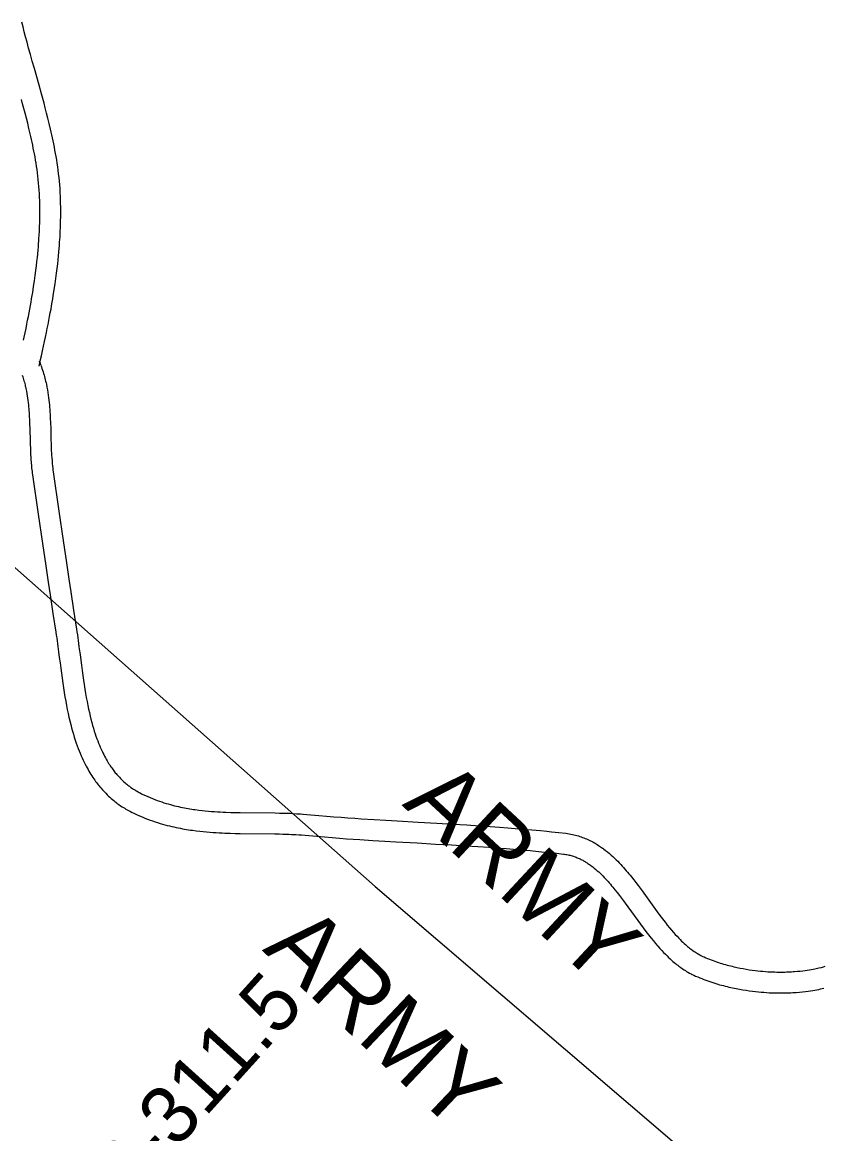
# Model space of a CAD drawing. Extents: x 3180038 to 3217926, y 922069 to 947485.
# Drawn here: x 3205085 to 3206236, y 939867 to 941463 of the extents above; entities that cross this region are included whole.
import ezdxf

# ---------------------------------------------------------------- set-up
doc = ezdxf.new("R2010")
doc.units = 0
for name, color, linetype in [('V-RIVR-RANG-IDEN', 7, 'Continuous'), ('V-ROAD-CNTR', 7, 'Continuous'), ('V-TOPO-BNDY', 7, 'Continuous'), ('V-TOPO-GNAM-IDEN', 7, 'Continuous')]:
    doc.layers.add(name, color=color, linetype=linetype)

msp = doc.modelspace()

# ---------------------------------------------------------------- linework, layer by layer
at = {"layer": 'V-ROAD-CNTR'}
for points in [[(3205109.5, 940969.5), (3205111.2, 940977), (3205112.8, 940984.3), (3205114.4, 940991.3), (3205115.9, 940998.2), (3205117.4, 941004.9), (3205118.7, 941011.3), (3205120, 941017.6), (3205121.3, 941023.6), (3205122.4, 941029.5), (3205123.6, 941035.2), (3205124.6, 941040.7), (3205125.6, 941046.1), (3205126.6, 941051.3), (3205127.5, 941056.3), (3205128.3, 941061.2), (3205129.1, 941066), (3205129.9, 941070.6), (3205131.3, 941079.4), (3205132.5, 941087.8), (3205133.6, 941095.6), (3205134.6, 941102.9), (3205135.4, 941109.8), (3205136.2, 941116.3), (3205136.8, 941122.3), (3205137.4, 941128), (3205137.9, 941133.3), (3205138.3, 941138.3), (3205138.7, 941143), (3205139, 941147.4), (3205139.3, 941151.5), (3205139.5, 941155.4), (3205139.9, 941162.6), (3205140.1, 941169), (3205140.3, 941174.5), (3205140.4, 941179.3), (3205140.5, 941183.6), (3205140.5, 941187.3), (3205140.5, 941193.8), (3205140.5, 941198.6), (3205140.4, 941202.3), (3205140.3, 941207.8), (3205140.1, 941213.3), (3205139.8, 941218.9), (3205139.5, 941224.5), (3205139.1, 941229.9), (3205138.6, 941235.3), (3205138.1, 941240.6), (3205137.5, 941245.8), (3205136.8, 941250.9), (3205136.2, 941255.9), (3205135.5, 941260.8), (3205134.7, 941265.7), (3205133.9, 941270.4), (3205133.1, 941275.1), (3205132.3, 941279.7), (3205131.4, 941284.2), (3205130.5, 941288.6), (3205129.7, 941293), (3205128.8, 941297.3), (3205127.8, 941301.5), (3205126.9, 941305.7), (3205126, 941309.8), (3205124.1, 941317.8), (3205122.2, 941325.5), (3205120.3, 941333), (3205118.4, 941340.3), (3205116.6, 941347.3), (3205114.7, 941354.1), (3205112.9, 941360.6), (3205109.4, 941373.3), (3205102.7, 941397), (3205099.7, 941407.4), (3205097, 941417), (3205094.5, 941426.1), (3205092.2, 941434.6), (3205090.1, 941442.5), (3205088.1, 941449.9), (3205086.4, 941456.9), (3205084.8, 941463.4)], [(3205087.1, 941006.6), (3205088, 941011.1), (3205089.4, 941017.5), (3205090.7, 941023.6), (3205091.9, 941029.6), (3205093, 941035.3), (3205094.1, 941040.9), (3205095.1, 941046.3), (3205096.1, 941051.5), (3205097, 941056.6), (3205097.9, 941061.5), (3205098.7, 941066.3), (3205099.5, 941070.9), (3205100.3, 941075.3), (3205101.6, 941084), (3205102.8, 941092.1), (3205103.9, 941099.6), (3205104.8, 941106.7), (3205105.6, 941113.4), (3205106.4, 941119.6), (3205107, 941125.4), (3205107.5, 941130.9), (3205108, 941136), (3205108.4, 941140.8), (3205108.8, 941145.3), (3205109.1, 941149.5), (3205109.3, 941153.4), (3205109.6, 941157.1), (3205109.9, 941164), (3205110.2, 941170.1), (3205110.3, 941175.3), (3205110.4, 941179.9), (3205110.5, 941184), (3205110.5, 941187.5), (3205110.5, 941193.6), (3205110.5, 941198.2), (3205110.4, 941201.7), (3205110.3, 941206.9), (3205110.1, 941212), (3205109.9, 941217.3), (3205109.6, 941222.4), (3205109.2, 941227.5), (3205108.7, 941232.5), (3205108.2, 941237.4), (3205107.7, 941242.2), (3205107.1, 941247), (3205106.5, 941251.7), (3205105.8, 941256.4), (3205105.1, 941260.9), (3205104.3, 941265.4), (3205103.6, 941269.9), (3205102.8, 941274.2), (3205102, 941278.5), (3205101.1, 941282.8), (3205100.3, 941286.9), (3205099.4, 941291), (3205098.5, 941295.1), (3205097.6, 941299.1), (3205096.8, 941303), (3205094.9, 941310.8), (3205093.1, 941318.3), (3205091.2, 941325.6), (3205089.4, 941332.7), (3205087.6, 941339.5), (3205085.8, 941346.2), (3205084, 941352.6)], [(3205109.5, 940976.7), (3205109.7, 940976.3), (3205110.8, 940973.7), (3205111.7, 940971.3)], [(3205111.8, 940971), (3205112.7, 940968.6), (3205113.6, 940966.2), (3205114.4, 940963.7), (3205115.2, 940961.3), (3205115.9, 940959), (3205116.6, 940956.6), (3205117.3, 940954.4), (3205117.9, 940952.1), (3205118.4, 940949.9), (3205118.9, 940947.7), (3205119.4, 940945.6), (3205119.9, 940943.4), (3205120.7, 940939.3), (3205121.5, 940935.3), (3205122.1, 940931.4), (3205122.7, 940927.7), (3205123.1, 940924.1), (3205123.6, 940920.6), (3205123.9, 940917.2), (3205124.2, 940913.9), (3205124.5, 940910.8), (3205124.8, 940907.7), (3205125, 940904.7), (3205125.3, 940899.1), (3205125.6, 940893.8), (3205125.8, 940888.8), (3205126.1, 940879.6), (3205126.5, 940863.7), (3205126.7, 940857.8), (3205126.9, 940852.7), (3205127, 940848.2), (3205127.2, 940844.3), (3205127.4, 940841), (3205127.6, 940838.1), (3205128, 940832.9), (3205128.4, 940829.1), (3205128.7, 940826.3), (3205129.2, 940822), (3205129.4, 940820), (3205129.7, 940817.8), (3205137.8, 940761.4), (3205144, 940719), (3205148.7, 940687.2), (3205152.2, 940663.4), (3205154.9, 940645.5), (3205159, 940618.8), (3205163.1, 940591.9), (3205163.7, 940587.7), (3205164.4, 940583.5), (3205165, 940579.3), (3205165.5, 940575.2), (3205166.1, 940571.1), (3205166.6, 940567), (3205167.2, 940563), (3205168.2, 940555.1), (3205169.2, 940547.3), (3205170.2, 940539.8), (3205171.2, 940532.5), (3205172.2, 940525.4), (3205173.2, 940518.6), (3205174.1, 940512), (3205175.2, 940505.6), (3205176.2, 940499.4), (3205177.2, 940493.5), (3205178.3, 940487.7), (3205179.4, 940482.2), (3205180.5, 940476.9), (3205181.6, 940471.8), (3205182.7, 940466.9), (3205183.9, 940462.3), (3205185.1, 940457.8), (3205186.2, 940453.4), (3205187.4, 940449.3), (3205188.7, 940445.3), (3205189.9, 940441.5), (3205191.1, 940437.9), (3205192.3, 940434.4), (3205193.6, 940431.1), (3205194.8, 940427.9), (3205196.1, 940424.9), (3205197.3, 940422), (3205198.5, 940419.2), (3205199.8, 940416.5), (3205201, 940414), (3205202.2, 940411.5), (3205203.5, 940409.1)], [(3205085.3, 940956.3), (3205086, 940954.3), (3205086.6, 940952.3), (3205087.2, 940950.3), (3205087.8, 940948.4), (3205088.3, 940946.5), (3205088.8, 940944.6), (3205089.3, 940942.7), (3205089.7, 940940.8), (3205090.2, 940939), (3205090.5, 940937.3), (3205091.3, 940933.7), (3205091.9, 940930.2), (3205092.5, 940926.8), (3205093, 940923.5), (3205093.4, 940920.3), (3205093.8, 940917.2), (3205094.1, 940914.1), (3205094.4, 940911.2), (3205094.6, 940908.3), (3205094.8, 940905.5), (3205095, 940902.8), (3205095.4, 940897.4), (3205095.6, 940892.4), (3205095.8, 940887.7), (3205096.1, 940878.7), (3205096.5, 940862.8), (3205096.7, 940856.8), (3205096.9, 940851.5), (3205097.1, 940846.8), (3205097.3, 940842.7), (3205097.5, 940839.1), (3205097.7, 940835.9), (3205098.1, 940830.4), (3205098.5, 940826.2), (3205098.8, 940823), (3205099.4, 940818.4), (3205099.7, 940816), (3205100, 940813.6), (3205108.1, 940757.1), (3205114.3, 940714.6), (3205119, 940682.8), (3205122.5, 940659), (3205125.2, 940641.1), (3205129.3, 940614.2), (3205133.4, 940587.4), (3205134.1, 940583.3), (3205134.7, 940579.2), (3205135.2, 940575.1), (3205135.8, 940571), (3205136.4, 940567), (3205136.9, 940563), (3205137.4, 940559.1), (3205138.5, 940551.2), (3205139.5, 940543.4), (3205140.5, 940535.9), (3205141.5, 940528.5), (3205142.5, 940521.3), (3205143.5, 940514.2), (3205144.5, 940507.4), (3205145.5, 940500.8), (3205146.6, 940494.4), (3205147.7, 940488.1), (3205148.8, 940482.1), (3205150, 940476.3), (3205151.1, 940470.7), (3205152.3, 940465.2), (3205153.6, 940460), (3205154.8, 940454.9), (3205156.1, 940450), (3205157.4, 940445.3), (3205158.7, 940440.7), (3205160, 940436.4), (3205161.4, 940432.2), (3205162.8, 940428.1), (3205164.1, 940424.2), (3205165.5, 940420.4), (3205166.9, 940416.8), (3205168.3, 940413.4), (3205169.8, 940410), (3205171.2, 940406.8), (3205172.6, 940403.7), (3205174, 940400.8), (3205175.5, 940397.9), (3205176.8, 940395.3)], [(3205203.3, 940409.3), (3205204.6, 940407), (3205205.8, 940404.9), (3205207, 940402.8), (3205208.1, 940400.9), (3205209.3, 940399), (3205210.4, 940397.2), (3205211.5, 940395.6), (3205212.6, 940393.9), (3205213.7, 940392.4), (3205214.8, 940390.9), (3205215.9, 940389.5), (3205216.9, 940388.1), (3205217.9, 940386.8), (3205218.9, 940385.5), (3205219.9, 940384.3), (3205220.9, 940383.2), (3205222.8, 940381), (3205224.7, 940379), (3205226.4, 940377.2), (3205228.1, 940375.5), (3205229.8, 940373.9), (3205231.3, 940372.5), (3205232.8, 940371.2), (3205234.2, 940370), (3205235.6, 940368.9), (3205236.8, 940367.8), (3205238.1, 940366.9), (3205239.2, 940366), (3205241.4, 940364.4), (3205243.4, 940363), (3205245.2, 940361.9), (3205246.7, 940360.9), (3205248.1, 940360), (3205249.3, 940359.3), (3205251.6, 940358), (3205253.2, 940357), (3205254.5, 940356.4), (3205256.4, 940355.4), (3205258.4, 940354.4), (3205262, 940352.7), (3205265.5, 940351.2), (3205269, 940349.7), (3205272.4, 940348.3), (3205275.7, 940347), (3205279, 940345.7), (3205282.3, 940344.6), (3205285.5, 940343.5), (3205288.7, 940342.5), (3205291.8, 940341.5), (3205294.9, 940340.6), (3205297.9, 940339.8), (3205300.9, 940339), (3205303.8, 940338.2), (3205306.7, 940337.5), (3205309.6, 940336.9), (3205312.4, 940336.2), (3205315.2, 940335.7), (3205318, 940335.1), (3205320.7, 940334.6), (3205323.3, 940334.1), (3205326, 940333.7), (3205328.6, 940333.3), (3205331.1, 940332.9), (3205333.6, 940332.5), (3205338.6, 940331.9), (3205343.4, 940331.3), (3205348.1, 940330.8), (3205352.7, 940330.4), (3205357.1, 940330), (3205361.4, 940329.7), (3205365.6, 940329.4), (3205369.6, 940329.2), (3205373.5, 940329), (3205377.4, 940328.8), (3205384.8, 940328.6), (3205391.8, 940328.4), (3205398.3, 940328.2), (3205448.3, 940327.7), (3205454.7, 940327.6), (3205460.3, 940327.5), (3205465.1, 940327.3), (3205469.4, 940327.2), (3205473.2, 940327), (3205479.7, 940326.7), (3205484.7, 940326.4), (3205488.3, 940326.1)], [(3205176.9, 940395.1), (3205178.3, 940392.6), (3205179.7, 940390), (3205181.1, 940387.6), (3205182.5, 940385.3), (3205183.9, 940383), (3205185.3, 940380.9), (3205186.6, 940378.8), (3205188, 940376.9), (3205189.3, 940375), (3205190.6, 940373.1), (3205191.9, 940371.4), (3205193.2, 940369.7), (3205194.5, 940368.1), (3205195.7, 940366.6), (3205196.9, 940365.1), (3205198.2, 940363.6), (3205200.5, 940360.9), (3205202.8, 940358.4), (3205205.1, 940356.1), (3205207.2, 940354), (3205209.3, 940352), (3205211.2, 940350.2), (3205213.1, 940348.6), (3205214.9, 940347.1), (3205216.6, 940345.6), (3205218.2, 940344.3), (3205219.7, 940343.1), (3205221.3, 940342), (3205224, 940340), (3205226.5, 940338.2), (3205228.7, 940336.7), (3205230.7, 940335.5), (3205232.5, 940334.4), (3205234.1, 940333.4), (3205236.8, 940331.8), (3205238.9, 940330.7), (3205240.6, 940329.8), (3205243, 940328.6), (3205245.5, 940327.3), (3205249.5, 940325.5), (3205253.5, 940323.7), (3205257.4, 940322), (3205261.2, 940320.4), (3205265, 940318.9), (3205268.8, 940317.5), (3205272.5, 940316.2), (3205276.1, 940315), (3205279.6, 940313.9), (3205283.2, 940312.8), (3205286.6, 940311.8), (3205290, 940310.8), (3205293.3, 940309.9), (3205296.6, 940309.1), (3205299.9, 940308.3), (3205303.1, 940307.6), (3205306.2, 940306.9), (3205309.3, 940306.3), (3205312.3, 940305.7), (3205315.3, 940305.1), (3205318.2, 940304.6), (3205321.1, 940304.1), (3205323.9, 940303.6), (3205326.7, 940303.2), (3205329.5, 940302.8), (3205334.9, 940302.1), (3205340.1, 940301.5), (3205345.1, 940301), (3205350, 940300.5), (3205354.7, 940300.1), (3205359.3, 940299.8), (3205363.7, 940299.5), (3205368, 940299.2), (3205372.1, 940299), (3205376.2, 940298.8), (3205383.9, 940298.6), (3205391.1, 940298.4), (3205397.9, 940298.2), (3205447.9, 940297.7), (3205454, 940297.6), (3205459.4, 940297.5), (3205464.1, 940297.3), (3205468.2, 940297.2), (3205471.8, 940297), (3205478.1, 940296.7), (3205482.8, 940296.4), (3205486.3, 940296.2)], [(3205488.5, 940326.1), (3205494, 940325.7), (3205499.5, 940325.2), (3205510.9, 940324.2), (3205521.9, 940323.2), (3205532.6, 940322.3), (3205542.9, 940321.5), (3205552.9, 940320.8), (3205562.6, 940320.1), (3205572, 940319.4), (3205590.3, 940318.2), (3205607.4, 940317.2), (3205623.5, 940316.2), (3205653.7, 940314.5), (3205680.2, 940313), (3205703.3, 940311.7), (3205723.6, 940310.5), (3205741.4, 940309.4), (3205756.9, 940308.3), (3205770.5, 940307.4), (3205782.4, 940306.5), (3205792.8, 940305.6), (3205802, 940304.9), (3205809.9, 940304.2), (3205816.9, 940303.6), (3205829.1, 940302.4), (3205838.3, 940301.5), (3205845.2, 940300.8), (3205855.4, 940299.7), (3205865.8, 940298.5), (3205868.1, 940298.2), (3205870.4, 940297.8), (3205872.7, 940297.4), (3205875, 940297), (3205877.2, 940296.5), (3205879.3, 940295.9), (3205881.5, 940295.4), (3205883.6, 940294.8), (3205885.6, 940294.1), (3205887.6, 940293.4), (3205889.6, 940292.7), (3205891.6, 940292), (3205893.5, 940291.2), (3205895.4, 940290.4), (3205897.2, 940289.6), (3205899, 940288.7), (3205900.8, 940287.9), (3205902.6, 940287), (3205904.3, 940286.1), (3205906, 940285.1), (3205907.6, 940284.2), (3205909.2, 940283.2), (3205910.8, 940282.2), (3205912.4, 940281.2), (3205914, 940280.2), (3205915.5, 940279.2), (3205917, 940278.1), (3205918.4, 940277.1), (3205918.6, 940277)], [(3205486.2, 940296.2), (3205491.5, 940295.8), (3205496.8, 940295.3), (3205508.2, 940294.3), (3205519.4, 940293.3), (3205530.1, 940292.4), (3205540.6, 940291.6), (3205550.7, 940290.8), (3205560.5, 940290.1), (3205570, 940289.5), (3205588.4, 940288.3), (3205605.6, 940287.2), (3205621.8, 940286.3), (3205652, 940284.6), (3205678.5, 940283.1), (3205701.6, 940281.8), (3205721.8, 940280.6), (3205739.4, 940279.4), (3205754.9, 940278.4), (3205768.3, 940277.4), (3205780.1, 940276.6), (3205790.4, 940275.7), (3205799.4, 940275), (3205807.3, 940274.3), (3205814.2, 940273.7), (3205826.2, 940272.5), (3205835.2, 940271.6), (3205842, 940270.9), (3205852.1, 940269.8), (3205862.2, 940268.7), (3205863.9, 940268.5), (3205865.6, 940268.2), (3205867.2, 940267.9), (3205868.8, 940267.6), (3205870.3, 940267.3), (3205871.9, 940266.9), (3205873.4, 940266.5), (3205874.9, 940266), (3205876.4, 940265.6), (3205877.8, 940265.1), (3205879.2, 940264.6), (3205880.6, 940264.1), (3205882, 940263.5), (3205883.4, 940262.9), (3205884.7, 940262.3), (3205886.1, 940261.7), (3205887.4, 940261), (3205888.7, 940260.4), (3205889.9, 940259.7), (3205891.2, 940259), (3205892.5, 940258.3), (3205893.7, 940257.5), (3205894.9, 940256.8), (3205896.1, 940256), (3205897.3, 940255.2), (3205898.5, 940254.4), (3205899.3, 940253.9)], [(3205918.6, 940277), (3205919.9, 940276), (3205922.7, 940273.9), (3205925.4, 940271.7), (3205928.1, 940269.5), (3205930.6, 940267.3), (3205933.1, 940265), (3205935.5, 940262.8), (3205937.8, 940260.5), (3205940.1, 940258.3), (3205942.3, 940256), (3205944.4, 940253.8), (3205946.5, 940251.5), (3205948.5, 940249.3), (3205950.5, 940247), (3205952.4, 940244.8), (3205954.3, 940242.6), (3205956.1, 940240.4), (3205957.9, 940238.3), (3205959.7, 940236.1), (3205963, 940231.8), (3205966.3, 940227.7), (3205969.4, 940223.6), (3205972.3, 940219.6), (3205975.2, 940215.7), (3205996.8, 940185.9), (3206000.8, 940180.5), (3206004.5, 940175.5), (3206008.1, 940170.9), (3206009.8, 940168.8)], [(3205899.3, 940253.9), (3205899.7, 940253.6), (3205900.8, 940252.8), (3205901.9, 940252), (3205904.2, 940250.2), (3205906.4, 940248.5), (3205908.6, 940246.7), (3205910.7, 940244.8), (3205912.8, 940243), (3205914.8, 940241.1), (3205916.8, 940239.1), (3205918.7, 940237.2), (3205920.6, 940235.2), (3205922.5, 940233.3), (3205924.3, 940231.3), (3205926.2, 940229.3), (3205927.9, 940227.3), (3205929.6, 940225.3), (3205931.3, 940223.3), (3205933, 940221.3), (3205934.7, 940219.3), (3205936.2, 940217.3), (3205939.4, 940213.3), (3205942.5, 940209.4), (3205945.4, 940205.5), (3205948.3, 940201.7), (3205951, 940198), (3205972.6, 940168.2), (3205976.7, 940162.6), (3205980.7, 940157.4), (3205984.4, 940152.5), (3205986.1, 940150.3)], [(3206009.7, 940168.9), (3206011.3, 940166.8), (3206014.5, 940162.9), (3206017.4, 940159.4), (3206020.2, 940156.2), (3206022.8, 940153.2), (3206025.3, 940150.6), (3206027.6, 940148.1), (3206029.8, 940145.9), (3206031.8, 940143.8), (3206033.8, 940142), (3206035.6, 940140.3), (3206037.3, 940138.7), (3206038.9, 940137.3), (3206040.4, 940136), (3206041.9, 940134.8), (3206043.2, 940133.7), (3206044.5, 940132.7), (3206045.6, 940131.9), (3206047.9, 940130.2), (3206049.9, 940128.8), (3206051.6, 940127.7), (3206053.2, 940126.7), (3206054.5, 940125.9), (3206055.6, 940125.2), (3206057.8, 940124), (3206059.3, 940123.2), (3206060.5, 940122.6), (3206062.3, 940121.7), (3206064.1, 940120.9), (3206066.6, 940119.8), (3206069.2, 940118.7), (3206071.8, 940117.7), (3206074.4, 940116.7), (3206076.9, 940115.7), (3206079.5, 940114.8), (3206082, 940113.9), (3206084.6, 940113.1), (3206087.1, 940112.2), (3206089.6, 940111.5), (3206092.1, 940110.7), (3206094.6, 940110), (3206097, 940109.3), (3206099.5, 940108.7), (3206101.9, 940108.1), (3206104.2, 940107.5), (3206106.6, 940106.9), (3206109, 940106.4), (3206111.3, 940105.9), (3206113.6, 940105.4), (3206115.8, 940104.9), (3206120.3, 940104.1), (3206124.7, 940103.3), (3206129, 940102.6), (3206133.1, 940102), (3206137.2, 940101.5), (3206141.1, 940101), (3206144.9, 940100.6), (3206148.6, 940100.3), (3206152.2, 940100), (3206155.7, 940099.7), (3206159.1, 940099.6), (3206162.3, 940099.4), (3206165.5, 940099.3), (3206168.6, 940099.2), (3206171.5, 940099.2), (3206174.4, 940099.2), (3206177.2, 940099.2), (3206179.8, 940099.2), (3206182.4, 940099.3), (3206184.9, 940099.4), (3206187.3, 940099.5), (3206189.7, 940099.6), (3206191.9, 940099.8), (3206194.1, 940099.9), (3206198.3, 940100.3), (3206202.2, 940100.7), (3206205.8, 940101.1), (3206209.2, 940101.5), (3206212.3, 940102), (3206215.3, 940102.4), (3206218, 940102.9), (3206220.5, 940103.4), (3206222.9, 940103.8), (3206225, 940104.3), (3206227.1, 940104.7), (3206229, 940105.2)], [(3205986.2, 940150.2), (3205987.9, 940148), (3205991.3, 940143.9), (3205994.5, 940140), (3205997.6, 940136.5), (3206000.5, 940133.2), (3206003.3, 940130.1), (3206005.9, 940127.3), (3206008.5, 940124.7), (3206010.9, 940122.4), (3206013.1, 940120.2), (3206015.3, 940118.1), (3206017.4, 940116.3), (3206019.3, 940114.6), (3206021.2, 940113), (3206022.9, 940111.5), (3206024.6, 940110.2), (3206026.2, 940109), (3206027.7, 940107.8), (3206030.5, 940105.8), (3206033, 940104), (3206035.3, 940102.5), (3206037.3, 940101.3), (3206039, 940100.2), (3206040.6, 940099.2), (3206043.3, 940097.7), (3206045.4, 940096.6), (3206047.1, 940095.7), (3206049.5, 940094.6), (3206051.9, 940093.5), (3206054.9, 940092.2), (3206057.8, 940090.9), (3206060.8, 940089.8), (3206063.7, 940088.6), (3206066.6, 940087.5), (3206069.5, 940086.5), (3206072.4, 940085.5), (3206075.2, 940084.5), (3206078.1, 940083.6), (3206080.9, 940082.8), (3206083.7, 940081.9), (3206086.4, 940081.1), (3206089.1, 940080.4), (3206091.8, 940079.7), (3206094.5, 940079), (3206097.2, 940078.3), (3206099.8, 940077.7), (3206102.4, 940077.1), (3206104.9, 940076.5), (3206107.5, 940076), (3206110, 940075.5), (3206114.9, 940074.5), (3206119.7, 940073.7), (3206124.4, 940073), (3206129, 940072.3), (3206133.4, 940071.7), (3206137.8, 940071.2), (3206142, 940070.8), (3206146, 940070.4), (3206150, 940070.1), (3206153.8, 940069.8), (3206157.5, 940069.6), (3206161.1, 940069.4), (3206164.6, 940069.3), (3206168, 940069.2), (3206171.3, 940069.2), (3206174.4, 940069.2), (3206177.5, 940069.2), (3206180.5, 940069.2), (3206183.4, 940069.3), (3206186.1, 940069.4), (3206188.8, 940069.5), (3206191.4, 940069.7), (3206193.9, 940069.8), (3206196.4, 940070), (3206201, 940070.4), (3206205.4, 940070.8), (3206209.5, 940071.3), (3206213.3, 940071.8), (3206216.8, 940072.3), (3206220.2, 940072.8), (3206223.2, 940073.4), (3206226.1, 940073.9), (3206228.8, 940074.4), (3206231.3, 940075), (3206233.7, 940075.5), (3206235.8, 940076)], [(3206228.8, 940105.1), (3206232.5, 940106), (3206235.5, 940106.8), (3206238.1, 940107.6)]]:
    msp.add_lwpolyline(points, dxfattribs=at)
at = {"layer": 'V-TOPO-BNDY'}
for p, q in [((3201957.1, 943438.7), (3205592, 940222.2)), ((3205592, 940222.2), (3209853.3, 936570.5))]:
    msp.add_line(p, q, dxfattribs=at)

# ---------------------------------------------------------------- texts
at = {"layer": 'V-RIVR-RANG-IDEN'}
msp.add_text('R-311.5', height=83, rotation=47.8752, dxfattribs=at).set_placement((3205227.8, 939757.3))
at = {"layer": 'V-TOPO-GNAM-IDEN'}
for rotation, p in [(317.0571, (3205629.4, 940339.2)), (316.5197, (3205428.8, 940130.7))]:
    msp.add_text('ARMY', height=100, rotation=rotation, dxfattribs=at).set_placement(p)

doc.saveas('drawing.dxf')
